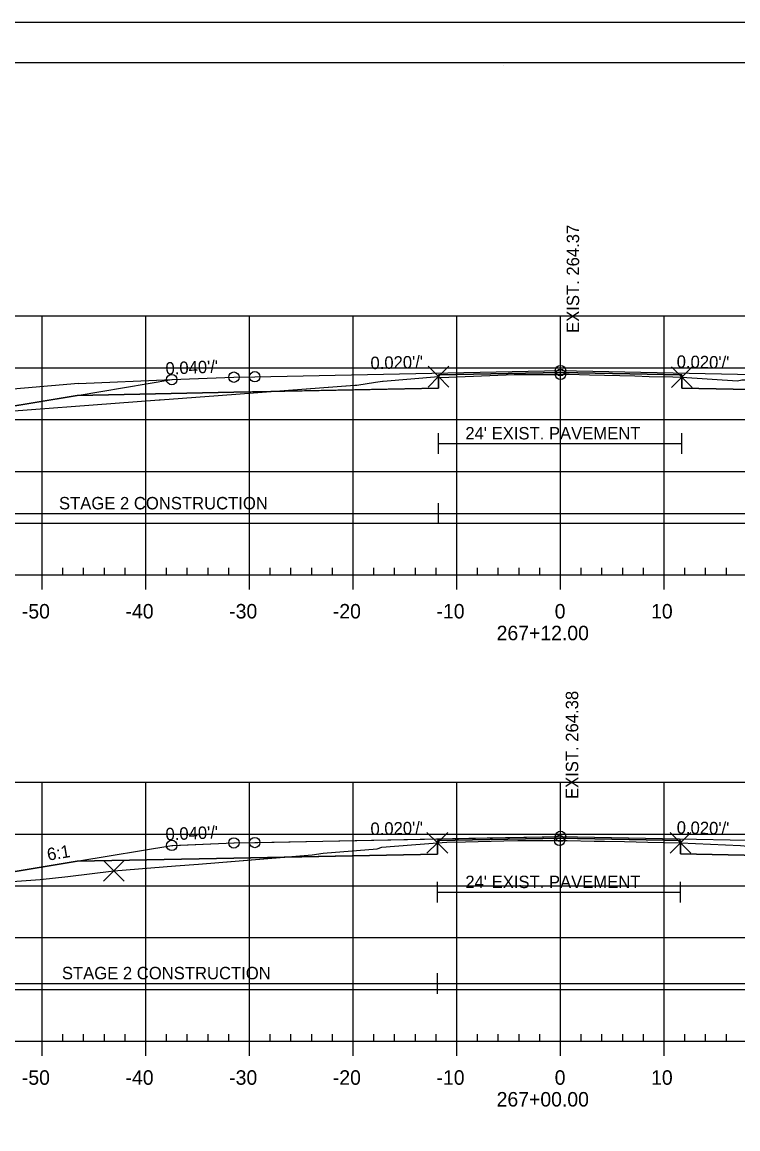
# Model space of a CAD drawing. Extents: x 1365647 to 1367999, y 387113 to 400173.
# Drawn here: x 1365842.2 to 1365911.2, y 394732.8 to 394839.6 of the extents above; entities that cross this region are included whole.
import ezdxf

# ---------------------------------------------------------------- set-up
doc = ezdxf.new("R2010")
doc.units = 0
for name, color, linetype in [('R_Alt Surface', 7, 'Continuous'), ('R_Axis', 7, 'Continuous'), ('R_Axis Annot', 7, 'Continuous'), ('R_Border', 7, 'Continuous'), ('R_Contours', 7, 'Continuous'), ('R_Drive', 7, 'Continuous'), ('R_Exist Surface', 7, 'Continuous'), ('R_Fin Surface', 7, 'Continuous'), ('R_Fin Surface Annot', 7, 'Continuous'), ('R_Grid', 7, 'Continuous'), ('R_No Plot', 7, 'Continuous'), ('R_Water', 7, 'Continuous'), ('R_Xsect Elev', 7, 'Continuous')]:
    doc.layers.add(name, color=color, linetype=linetype)

msp = doc.modelspace()

# ---------------------------------------------------------------- linework, layer by layer
at = {"layer": 'R_Alt Surface'}
for points in [[(1365847.47, 394803.54), (1365862.59, 394803.85), (1365882.32, 394804.24), (1365882.32, 394805.53), (1365894.09, 394805.76), (1365905.79, 394805.53), (1365905.79, 394804.24), (1365925.59, 394803.85), (1365940.72, 394803.54)], [(1365847.46, 394758.59), (1365862.59, 394758.89), (1365882.21, 394759.28), (1365882.21, 394760.57), (1365894.09, 394760.81), (1365905.67, 394760.58), (1365905.67, 394759.29), (1365925.59, 394758.89), (1365940.72, 394758.59)]]:
    msp.add_lwpolyline(points, dxfattribs=at)
at = {"layer": 'R_Axis'}
for p, q in [((1365846.09, 394786.21), (1365846.09, 394786.91)), ((1365848.09, 394786.21), (1365848.09, 394786.91)), ((1365850.09, 394786.21), (1365850.09, 394786.91)), ((1365852.09, 394786.21), (1365852.09, 394786.91)), ((1365856.09, 394786.21), (1365856.09, 394786.91)), ((1365858.09, 394786.21), (1365858.09, 394786.91)), ((1365860.09, 394786.21), (1365860.09, 394786.91)), ((1365862.09, 394786.21), (1365862.09, 394786.91)), ((1365866.09, 394786.21), (1365866.09, 394786.91)), ((1365868.09, 394786.21), (1365868.09, 394786.91)), ((1365870.09, 394786.21), (1365870.09, 394786.91)), ((1365872.09, 394786.21), (1365872.09, 394786.91)), ((1365876.09, 394786.21), (1365876.09, 394786.91)), ((1365878.09, 394786.21), (1365878.09, 394786.91)), ((1365880.09, 394786.21), (1365880.09, 394786.91)), ((1365882.09, 394786.21), (1365882.09, 394786.91)), ((1365886.09, 394786.21), (1365886.09, 394786.91)), ((1365888.09, 394786.21), (1365888.09, 394786.91)), ((1365890.09, 394786.21), (1365890.09, 394786.91)), ((1365892.09, 394786.21), (1365892.09, 394786.91)), ((1365896.09, 394786.21), (1365896.09, 394786.91)), ((1365898.09, 394786.21), (1365898.09, 394786.91)), ((1365900.09, 394786.21), (1365900.09, 394786.91)), ((1365902.09, 394786.21), (1365902.09, 394786.91)), ((1365906.09, 394786.21), (1365906.09, 394786.91)), ((1365908.09, 394786.21), (1365908.09, 394786.91)), ((1365910.09, 394786.21), (1365910.09, 394786.91)), ((1365749.09, 394786.21), (1366039.09, 394786.21)), ((1365844.09, 394784.81), (1365844.09, 394786.21)), ((1365854.09, 394784.81), (1365854.09, 394786.21)), ((1365864.09, 394784.81), (1365864.09, 394786.21)), ((1365874.09, 394784.81), (1365874.09, 394786.21)), ((1365884.09, 394784.81), (1365884.09, 394786.21)), ((1365894.09, 394784.81), (1365894.09, 394786.21)), ((1365904.09, 394784.81), (1365904.09, 394786.21)), ((1365846.09, 394741.21), (1365846.09, 394741.91)), ((1365848.09, 394741.21), (1365848.09, 394741.91)), ((1365850.09, 394741.21), (1365850.09, 394741.91)), ((1365852.09, 394741.21), (1365852.09, 394741.91)), ((1365856.09, 394741.21), (1365856.09, 394741.91)), ((1365858.09, 394741.21), (1365858.09, 394741.91)), ((1365860.09, 394741.21), (1365860.09, 394741.91)), ((1365862.09, 394741.21), (1365862.09, 394741.91)), ((1365866.09, 394741.21), (1365866.09, 394741.91)), ((1365868.09, 394741.21), (1365868.09, 394741.91)), ((1365870.09, 394741.21), (1365870.09, 394741.91)), ((1365872.09, 394741.21), (1365872.09, 394741.91)), ((1365876.09, 394741.21), (1365876.09, 394741.91)), ((1365878.09, 394741.21), (1365878.09, 394741.91)), ((1365880.09, 394741.21), (1365880.09, 394741.91)), ((1365882.09, 394741.21), (1365882.09, 394741.91)), ((1365886.09, 394741.21), (1365886.09, 394741.91)), ((1365888.09, 394741.21), (1365888.09, 394741.91)), ((1365890.09, 394741.21), (1365890.09, 394741.91)), ((1365892.09, 394741.21), (1365892.09, 394741.91)), ((1365896.09, 394741.21), (1365896.09, 394741.91)), ((1365898.09, 394741.21), (1365898.09, 394741.91)), ((1365900.09, 394741.21), (1365900.09, 394741.91)), ((1365902.09, 394741.21), (1365902.09, 394741.91)), ((1365906.09, 394741.21), (1365906.09, 394741.91)), ((1365908.09, 394741.21), (1365908.09, 394741.91)), ((1365910.09, 394741.21), (1365910.09, 394741.91)), ((1365749.09, 394741.21), (1366039.09, 394741.21)), ((1365844.09, 394739.81), (1365844.09, 394741.21)), ((1365854.09, 394739.81), (1365854.09, 394741.21)), ((1365864.09, 394739.81), (1365864.09, 394741.21)), ((1365874.09, 394739.81), (1365874.09, 394741.21)), ((1365884.09, 394739.81), (1365884.09, 394741.21)), ((1365894.09, 394739.81), (1365894.09, 394741.21)), ((1365904.09, 394739.81), (1365904.09, 394741.21))]:
    msp.add_line(p, q, dxfattribs=at)
at = {"layer": 'R_Border'}
for p, q in [((1365736.09, 394835.67), (1366052.27, 394835.67)), ((1365888.61, 394835.41), (1365888.61, 394835.41)), ((1365888.61, 394835.41), (1365888.61, 394835.41))]:
    msp.add_line(p, q, dxfattribs=at)
at = {"layer": 'R_Contours'}
for points in [[(1365866.14, 394803.92), (1365874.26, 394804.52), (1365874.45, 394804.53), (1365876.23, 394804.81), (1365876.91, 394804.91), (1365876.93, 394804.92), (1365876.93, 394804.92), (1365876.95, 394804.92), (1365876.99, 394804.92), (1365882.32, 394805.35), (1365882.32, 394804.24)], [(1365882.32, 394805.35), (1365882.39, 394805.27), (1365882.48, 394805.27), (1365882.54, 394805.27), (1365889.63, 394805.55), (1365890.66, 394805.55), (1365891.73, 394805.57), (1365893.3, 394805.57), (1365894.08, 394805.57), (1365894.09, 394805.57), (1365894.36, 394805.58), (1365894.94, 394805.58), (1365896.88, 394805.53), (1365898.35, 394805.48), (1365899.83, 394805.45), (1365901.25, 394805.44), (1365902.64, 394805.37), (1365904.92, 394805.32), (1365905.79, 394805.29), (1365905.79, 394805.53), (1365894.09, 394805.76), (1365882.32, 394805.53)], [(1365905.79, 394805.29), (1365911.18, 394804.94), (1365911.59, 394805.05), (1365911.7, 394805.05), (1365911.75, 394805.05), (1365911.76, 394805.04), (1365911.81, 394805.04), (1365911.95, 394805.04), (1365924.79, 394804.91), (1365925.14, 394804.91), (1365938.03, 394804.89), (1365938.83, 394804.89), (1365951.49, 394804.87), (1365952.56, 394804.87), (1365964.2, 394804.85), (1365953.72, 394801.35), (1365953.59, 394801.4), (1365940.72, 394803.54), (1365925.59, 394803.85), (1365905.79, 394804.24)], [(1365836.41, 394801.7), (1365836.67, 394801.71), (1365855.38, 394803.11), (1365855.46, 394803.12), (1365861.08, 394803.54), (1365866.14, 394803.92), (1365862.59, 394803.85), (1365847.47, 394803.54)], [(1365867.42, 394758.99), (1365870.12, 394759.21), (1365871.19, 394759.37), (1365876.39, 394759.78), (1365876.85, 394759.94), (1365879.72, 394760.17), (1365882.21, 394760.37), (1365882.21, 394759.28)], [(1365882.21, 394760.37), (1365883.11, 394760.42), (1365884.92, 394760.47), (1365888.61, 394760.56), (1365889.99, 394760.57), (1365891.89, 394760.58), (1365894, 394760.59), (1365894.37, 394760.59), (1365894.72, 394760.6), (1365897.34, 394760.53), (1365898.33, 394760.51), (1365900.27, 394760.49), (1365902.51, 394760.43), (1365905.67, 394760.35), (1365905.67, 394760.58), (1365894.09, 394760.81), (1365882.21, 394760.57)], [(1365905.67, 394760.35), (1365911.47, 394760.09), (1365911.8, 394760.08), (1365915.78, 394759.9), (1365924.12, 394759.51), (1365924.41, 394759.54), (1365925.61, 394759.64), (1365931.94, 394759.69), (1365940.99, 394759.67), (1365952.26, 394759.59), (1365957.72, 394759.6), (1365963.36, 394759.62), (1365953.71, 394756.4), (1365953.59, 394756.44), (1365940.72, 394758.59), (1365925.59, 394758.89), (1365905.67, 394759.29)], [(1365833.51, 394756.08), (1365843.88, 394756.81), (1365846.56, 394757.1), (1365851, 394757.65), (1365856.96, 394758.15), (1365859.17, 394758.31), (1365867.42, 394758.99), (1365862.59, 394758.89), (1365847.46, 394758.59), (1365834.92, 394756.5), (1365834.59, 394756.44)]]:
    msp.add_lwpolyline(points, close=True, dxfattribs=at)
at = {"layer": 'R_Drive'}
for q in [(1365856.64, 394805.07), (1365796.54, 394800.31)]:
    msp.add_line((1365847.59, 394804.7), q, dxfattribs=at)
at = {"layer": 'R_Exist Surface'}
for points in [[(1365836.67, 394801.71), (1365855.38, 394803.11), (1365855.46, 394803.12), (1365861.08, 394803.54), (1365874.26, 394804.52), (1365874.45, 394804.53), (1365876.23, 394804.81), (1365876.91, 394804.91), (1365876.93, 394804.92), (1365876.93, 394804.92), (1365876.95, 394804.92), (1365876.99, 394804.92), (1365882.32, 394805.35), (1365882.39, 394805.27), (1365882.48, 394805.27), (1365882.54, 394805.27), (1365889.63, 394805.55), (1365890.66, 394805.55), (1365891.73, 394805.57), (1365893.3, 394805.57), (1365894.08, 394805.57), (1365894.09, 394805.57), (1365894.36, 394805.58), (1365894.94, 394805.58), (1365896.88, 394805.53), (1365898.35, 394805.48), (1365899.83, 394805.45), (1365901.25, 394805.44), (1365902.64, 394805.37), (1365904.92, 394805.32), (1365905.79, 394805.29), (1365911.18, 394804.94), (1365911.59, 394805.05)], [(1365828.92, 394755.76), (1365843.88, 394756.81), (1365846.56, 394757.1), (1365851, 394757.65), (1365856.96, 394758.15), (1365859.17, 394758.31), (1365870.12, 394759.21), (1365871.19, 394759.37), (1365876.39, 394759.78), (1365876.85, 394759.94), (1365879.72, 394760.17), (1365882.21, 394760.37), (1365883.11, 394760.42), (1365884.92, 394760.47), (1365888.61, 394760.56), (1365889.99, 394760.57), (1365891.89, 394760.58), (1365894, 394760.59), (1365894.37, 394760.59), (1365894.72, 394760.6), (1365897.34, 394760.53), (1365898.33, 394760.51), (1365900.27, 394760.49), (1365902.51, 394760.43), (1365905.67, 394760.35), (1365911.47, 394760.09)]]:
    msp.add_lwpolyline(points, dxfattribs=at)
at = {"layer": 'R_Fin Surface'}
for points in [[(1365830.3, 394801.49), (1365832.58, 394800.73), (1365834.59, 394801.4), (1365847.47, 394803.54), (1365856.59, 394805.06), (1365862.59, 394805.3), (1365864.59, 394805.34), (1365894.09, 394805.93), (1365923.59, 394805.34), (1365925.59, 394805.3), (1365931.59, 394805.06), (1365940.72, 394803.54), (1365953.59, 394801.4), (1365953.72, 394801.35), (1365964.2, 394804.85)], [(1365856.59, 394805.06), (1365862.59, 394805.3), (1365864.59, 394805.34), (1365894.09, 394805.93), (1365923.59, 394805.34), (1365925.59, 394805.3), (1365931.59, 394805.06)], [(1365831.37, 394756.11), (1365831.82, 394755.96), (1365832.48, 394755.74), (1365832.48, 394755.74), (1365834.59, 394756.44), (1365834.92, 394756.5), (1365847.46, 394758.59), (1365847.64, 394758.62), (1365856.59, 394760.11), (1365856.68, 394760.11), (1365862.59, 394760.35), (1365862.61, 394760.35), (1365864.59, 394760.39), (1365864.89, 394760.39), (1365885.24, 394760.8), (1365894.09, 394760.98), (1365923.59, 394760.39), (1365925.59, 394760.35), (1365931.59, 394760.11), (1365940.72, 394758.59), (1365953.59, 394756.44), (1365953.71, 394756.4), (1365963.36, 394759.62)], [(1365856.59, 394760.11), (1365862.59, 394760.35), (1365864.59, 394760.39), (1365894.09, 394760.98), (1365923.59, 394760.39), (1365925.59, 394760.35), (1365931.59, 394760.11)]]:
    msp.add_lwpolyline(points, dxfattribs=at)
at = {"layer": 'R_Grid'}
for p, q in [((1365749.09, 394811.21), (1366039.09, 394811.21)), ((1365844.09, 394786.21), (1365844.09, 394811.21)), ((1365854.09, 394786.21), (1365854.09, 394811.21)), ((1365864.09, 394786.21), (1365864.09, 394811.21)), ((1365874.09, 394786.21), (1365874.09, 394811.21)), ((1365884.09, 394786.21), (1365884.09, 394811.21)), ((1365894.09, 394786.21), (1365894.09, 394811.21)), ((1365904.09, 394786.21), (1365904.09, 394811.21)), ((1365749.09, 394806.21), (1366039.09, 394806.21)), ((1365749.09, 394801.21), (1366039.09, 394801.21)), ((1365749.09, 394796.21), (1366039.09, 394796.21)), ((1365749.09, 394791.21), (1366039.09, 394791.21)), ((1365749.09, 394786.21), (1366039.09, 394786.21)), ((1365749.09, 394766.21), (1366039.09, 394766.21)), ((1365749.09, 394766.21), (1366039.09, 394766.21)), ((1365844.09, 394741.21), (1365844.09, 394766.21)), ((1365844.09, 394741.21), (1365844.09, 394766.21)), ((1365854.09, 394741.21), (1365854.09, 394766.21)), ((1365854.09, 394741.21), (1365854.09, 394766.21)), ((1365864.09, 394741.21), (1365864.09, 394766.21)), ((1365864.09, 394741.21), (1365864.09, 394766.21)), ((1365874.09, 394741.21), (1365874.09, 394766.21)), ((1365874.09, 394741.21), (1365874.09, 394766.21)), ((1365884.09, 394741.21), (1365884.09, 394766.21)), ((1365884.09, 394741.21), (1365884.09, 394766.21)), ((1365894.09, 394741.21), (1365894.09, 394766.21)), ((1365894.09, 394741.21), (1365894.09, 394766.21)), ((1365904.09, 394741.21), (1365904.09, 394766.21)), ((1365904.09, 394741.21), (1365904.09, 394766.21)), ((1365749.09, 394761.21), (1366039.09, 394761.21)), ((1365749.09, 394761.21), (1366039.09, 394761.21)), ((1365749.09, 394756.21), (1366039.09, 394756.21)), ((1365749.09, 394756.21), (1366039.09, 394756.21)), ((1365749.09, 394751.21), (1366039.09, 394751.21)), ((1365749.09, 394751.21), (1366039.09, 394751.21)), ((1365749.09, 394746.21), (1366039.09, 394746.21)), ((1365749.09, 394746.21), (1366039.09, 394746.21)), ((1365749.09, 394741.21), (1366039.09, 394741.21)), ((1365749.09, 394741.21), (1366039.09, 394741.21))]:
    msp.add_line(p, q, dxfattribs=at)
at = {"layer": 'R_No Plot'}
msp.add_line((1365723.69, 394839.56), (1366057.03, 394839.56), dxfattribs=at)
msp.add_lwpolyline([(1365723.69, 394839.56), (1366057.03, 394839.56), (1366057.03, 394626.23), (1365723.69, 394626.23)], close=True, dxfattribs=at)
for points in [[(1365882.32, 394805.35), (1365881.32, 394806.35), (1365882.32, 394805.35), (1365881.32, 394804.35), (1365882.32, 394805.35), (1365883.32, 394804.35), (1365882.32, 394805.35), (1365883.32, 394806.35)], [(1365905.79, 394805.29), (1365904.79, 394806.29), (1365905.79, 394805.29), (1365904.79, 394804.29), (1365905.79, 394805.29), (1365906.79, 394804.29), (1365905.79, 394805.29), (1365906.79, 394806.29)], [(1365882.21, 394760.37), (1365881.21, 394761.37), (1365882.21, 394760.37), (1365881.21, 394759.37), (1365882.21, 394760.37), (1365883.21, 394759.37), (1365882.21, 394760.37), (1365883.21, 394761.37)], [(1365905.67, 394760.35), (1365904.67, 394761.35), (1365905.67, 394760.35), (1365904.67, 394759.35), (1365905.67, 394760.35), (1365906.67, 394759.35), (1365905.67, 394760.35), (1365906.67, 394761.35)], [(1365851, 394757.65), (1365850, 394758.65), (1365851, 394757.65), (1365850, 394756.65), (1365851, 394757.65), (1365852, 394756.65), (1365851, 394757.65), (1365852, 394758.65)]]:
    msp.add_lwpolyline(points, dxfattribs=at)
for centre in [(1365864.59, 394805.34), (1365864.59, 394805.34), (1365864.59, 394805.34), (1365864.59, 394805.34), (1365864.59, 394805.34), (1365894.09, 394805.93), (1365894.09, 394805.93), (1365894.09, 394805.93), (1365894.09, 394805.93), (1365894.09, 394805.93), (1365894.09, 394805.57), (1365856.59, 394805.06), (1365856.59, 394805.06), (1365856.59, 394805.06), (1365856.59, 394805.06), (1365856.59, 394805.06), (1365862.59, 394805.3), (1365862.59, 394805.3), (1365862.59, 394805.3), (1365862.59, 394805.3), (1365862.59, 394805.3), (1365894, 394760.59), (1365894.09, 394760.98), (1365894.09, 394760.98), (1365894.09, 394760.98), (1365894.09, 394760.98), (1365894.09, 394760.98), (1365856.59, 394760.11), (1365856.59, 394760.11), (1365856.59, 394760.11), (1365856.59, 394760.11), (1365856.59, 394760.11), (1365862.59, 394760.35), (1365862.59, 394760.35), (1365862.59, 394760.35), (1365862.59, 394760.35), (1365862.59, 394760.35), (1365864.59, 394760.39), (1365864.59, 394760.39), (1365864.59, 394760.39), (1365864.59, 394760.39), (1365864.59, 394760.39)]:
    msp.add_circle(centre, 0.5, dxfattribs=at)
at = {"layer": 'R_Water'}
for p, q in [((1365882.32, 394797.9), (1365882.32, 394799.9)), ((1365905.79, 394797.9), (1365905.79, 394799.9)), ((1365882.32, 394798.9), (1365905.79, 394798.9)), ((1365882.32, 394791.15), (1365882.32, 394793.15)), ((1365830.3, 394792.15), (1365882.32, 394792.15)), ((1365882.32, 394792.15), (1365964.2, 394792.15)), ((1365882.21, 394754.59), (1365882.21, 394756.59)), ((1365905.67, 394754.59), (1365905.67, 394756.59)), ((1365882.21, 394755.59), (1365905.67, 394755.59)), ((1365882.21, 394745.79), (1365882.21, 394747.79)), ((1365831.37, 394746.79), (1365882.21, 394746.79)), ((1365882.21, 394746.79), (1365963.36, 394746.79))]:
    msp.add_line(p, q, dxfattribs=at)

# ---------------------------------------------------------------- texts
at = {"layer": 'R_Axis Annot'}
for s, p in [('-50', (1365842.13, 394782.01)), ('-40', (1365852.13, 394782.01)), ('-30', (1365862.13, 394782.01)), ('-20', (1365872.13, 394782.01)), ('-10', (1365882.13, 394782.01)), ('0', (1365893.53, 394782.01)), ('10', (1365902.83, 394782.01)), ('267+12.00', (1365887.93, 394779.91)), ('-50', (1365842.13, 394737.01)), ('-40', (1365852.13, 394737.01)), ('-30', (1365862.13, 394737.01)), ('-20', (1365872.13, 394737.01)), ('-10', (1365882.13, 394737.01)), ('0', (1365893.53, 394737.01)), ('10', (1365902.83, 394737.01)), ('267+00.00', (1365887.93, 394734.91))]:
    msp.add_text(s, height=1.4, dxfattribs=at).set_placement(p)
at = {"layer": 'R_Fin Surface Annot'}
for s, rotation, p in [("0.040'/'", 2.2906, (1365856.01, 394805.54)), ("0.020'/'", 1.1458, (1365875.77, 394806.07)), ("0.020'/'", 358.8542, (1365905.29, 394806.21)), ("0.040'/'", 2.2884, (1365856.01, 394760.59)), ("0.020'/'", 1.1436, (1365875.77, 394761.11)), ("0.020'/'", 358.8542, (1365905.29, 394761.25)), ('6:1', 9.4598, (1365844.66, 394758.63))]:
    msp.add_text(s, height=1.2, rotation=rotation, dxfattribs=at).set_placement(p)
at = {"layer": 'R_Water'}
for s, p in [("24' EXIST. PAVEMENT", (1365884.91, 394799.29)), ('STAGE 2 CONSTRUCTION', (1365845.71, 394792.54)), ("24' EXIST. PAVEMENT", (1365884.91, 394755.99)), ('STAGE 2 CONSTRUCTION', (1365845.99, 394747.19))]:
    msp.add_text(s, height=1.2, dxfattribs=at).set_placement(p)
at = {"layer": 'R_Xsect Elev'}
for s, p in [('EXIST. 264.37', (1365895.89, 394809.57)), ('EXIST. 264.38', (1365895.8, 394764.59))]:
    msp.add_text(s, height=1.2, rotation=90, dxfattribs=at).set_placement(p)

doc.saveas('drawing.dxf')
